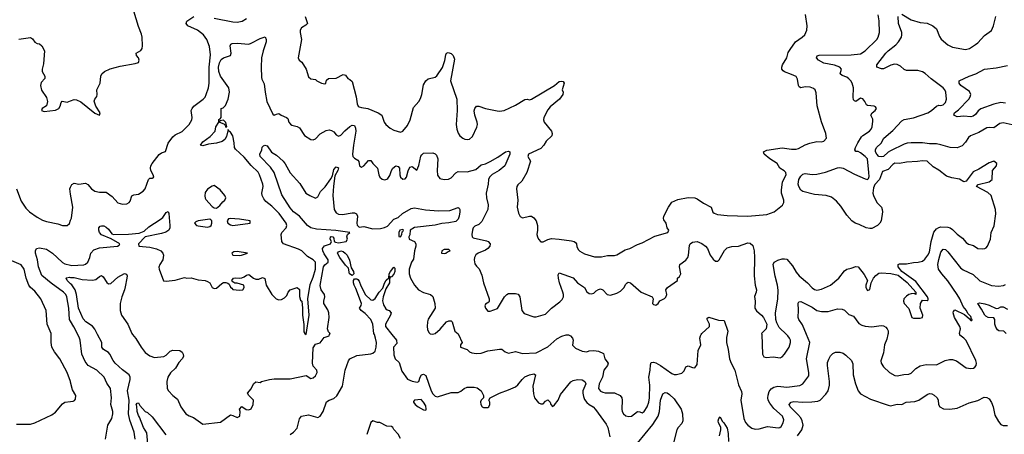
# Model space of a CAD drawing. Header units: inches. Extents: x 1384664 to 1536621, y 460766 to 646467.
# Tile 417 of 488: x 1459557 to 1468121, y 579131 to 582742. Entities that reach past the tile are written whole.
import ezdxf

# ---------------------------------------------------------------- set-up
doc = ezdxf.new("R2010")
doc.units = ezdxf.units.IN
doc.header["$MEASUREMENT"] = 0
for name, color, linetype in [('B4557', 7, 'Continuous'), ('B4558', 7, 'Continuous'), ('B4567', 7, 'Continuous'), ('B4568', 7, 'Continuous')]:
    doc.layers.add(name, color=color, linetype=linetype)

msp = doc.modelspace()

# ---------------------------------------------------------------- linework, layer by layer
at = {"layer": 'B4557', "color": 5, "elevation": 780}
for points in [[(1460000, 579586.4), (1459999.1, 579590), (1459969.7, 579670), (1459906, 579790), (1459859.1, 579850), (1459837.7, 579890), (1459832.4, 579930), (1459831.1, 580000)], [(1459530, 579219.5), (1459650, 579218.7), (1459690, 579230.4), (1459838, 579302), (1459870, 579324), (1459930, 579396), (1459948.7, 579410), (1460000, 579416.5)]]:
    msp.add_lwpolyline(points, dxfattribs=at)
at = {"layer": 'B4558', "color": 5}
for points, elevation in [([(1459550, 582573.7), (1459650, 582586.7), (1459670, 582576.3), (1459690, 582547.7), (1459710, 582535.5), (1459730, 582530.5), (1459750, 582515.5), (1459771.8, 582470), (1459763.6, 582356.4), (1459751.8, 582310), (1459753.4, 582290), (1459775.6, 582250), (1459775.8, 582230), (1459745.2, 582194.8), (1459739.1, 582170), (1459747, 582127), (1459790, 582063.8), (1459799.1, 582030), (1459790, 581993.2), (1459751.3, 581970), (1459746.8, 581950), (1459770, 581943), (1459870, 581953.1), (1459896.3, 581970), (1459909.7, 581990), (1459918.4, 582021.6), (1459927.8, 582032.2), (1459970, 582024.6), (1460000, 582035.4)], 820), ([(1459528.9, 581268.9), (1459570, 581161.3), (1459610, 581101.1), (1459643.7, 581070), (1459710, 581021.1), (1459755.8, 580995.8), (1459790, 580983.6), (1459890, 580964.9), (1459930.7, 580949.3), (1459970, 580949.4), (1459990, 580966.7), (1460000, 580994.8)], 780), ([(1460000, 581223.6), (1459992.1, 581267.9), (1460000, 581284.5)], 780), ([(1460000, 580115.9), (1459991, 580131), (1459984.9, 580230), (1459967.3, 580330), (1459957.2, 580350), (1459938, 580370), (1459830, 580446.5), (1459750, 580514.2), (1459719.9, 580590), (1459710.7, 580650), (1459694.8, 580710), (1459695.6, 580730), (1459702.7, 580750), (1459730, 580755.7), (1459790, 580743.1), (1459843.6, 580710), (1459882, 580670), (1459930, 580628.7), (1459950, 580617.1), (1460000, 580604)], 760), ([(1459831.1, 580000), (1459830.9, 580010), (1459794.8, 580090), (1459787, 580210), (1459740.8, 580310), (1459690, 580378.9), (1459650.6, 580410.6), (1459636.1, 580430), (1459612.4, 580490), (1459596.1, 580570), (1459570, 580608.2), (1459490, 580642.2)], 780), ([(1460000, 580442.5), (1459969.8, 580470), (1459961.1, 580490), (1459965, 580495), (1459990, 580498.6), (1460000, 580498.1)], 740)]:
    msp.add_lwpolyline(points, dxfattribs=dict(at, elevation=elevation))
at = {"layer": 'B4567', "color": 5}
for points, elevation in [([(1460304.2, 579090), (1460324.8, 579210), (1460358.2, 579270), (1460366.2, 579310), (1460367, 579330), (1460349.8, 579390), (1460355.5, 579450), (1460346.2, 579530), (1460315.9, 579575.9), (1460291.1, 579630), (1460227.8, 579690), (1460152, 579732), (1460126.5, 579766.5), (1460098.4, 579830), (1460082.8, 579950), (1460076.1, 579970), (1460061.5, 580000)], 760), ([(1460560.2, 579090), (1460553.6, 579150), (1460514.9, 579254.9), (1460502.3, 579310), (1460508.4, 579430), (1460496.2, 579510), (1460518, 579610), (1460517.6, 579630), (1460509.9, 579650), (1460450, 579692.2), (1460389, 579750), (1460370, 579773.3), (1460341.2, 579830), (1460330, 579842.9), (1460285.1, 579870), (1460271.6, 579890), (1460271.2, 579930), (1460234.2, 580000)], 740), ([(1460539.5, 580000), (1460566.9, 579966.9), (1460614, 579890), (1460650, 579844.9), (1460690, 579813.4), (1460730, 579801.1), (1460810, 579810.2), (1460830, 579819.6), (1460866, 579854), (1460890, 579863.9), (1460950, 579861.3), (1460970, 579846.7), (1460979.7, 579830), (1460980.7, 579810), (1460970.2, 579790), (1460942.4, 579757.6), (1460911.5, 579708.5), (1460870, 579666.4), (1460847.1, 579630), (1460836.1, 579590), (1460839.3, 579530), (1460850.3, 579510.3), (1460888.8, 579468.8), (1460930, 579437.3), (1460957.6, 579370), (1461003, 579310), (1461030, 579292.4), (1461070, 579277), (1461150, 579219.5), (1461303.3, 579236.7), (1461390, 579300.3), (1461410, 579296.4), (1461450, 579276.4), (1461471.1, 579290), (1461476, 579330), (1461469.5, 579350), (1461490, 579374), (1461527, 579347), (1461550, 579344.6), (1461570, 579352.7), (1461588.3, 579390), (1461591.1, 579430), (1461549, 579470), (1461538, 579490), (1461570, 579527.3), (1461590, 579570.8), (1461610, 579587.3), (1461650, 579583), (1461661.2, 579590), (1461730, 579608.3), (1461770, 579613.1), (1461910, 579614.1), (1462050, 579642.6), (1462090, 579618.7), (1462110, 579622), (1462130, 579640.5), (1462143.1, 579670), (1462141.3, 579690), (1462110, 579724), (1462102.7, 579750), (1462110, 579883), (1462130, 579916.5), (1462170.7, 579929.3), (1462205.7, 579974.3), (1462248, 579990), (1462253, 580000)], 740), ([(1461910, 579130.5), (1461938, 579150), (1461970, 579186), (1461990, 579266), (1462007, 579290), (1462070, 579300.3), (1462150, 579278.7), (1462170, 579288.5), (1462196.8, 579330), (1462225.6, 579414.4), (1462250, 579429.3), (1462290, 579443), (1462315, 579465), (1462364.4, 579550), (1462389, 579691), (1462416.5, 579770), (1462430, 579788.4), (1462490, 579817.7), (1462610, 579831.1), (1462630, 579837.8), (1462650, 579855.6), (1462658.9, 579890), (1462659.6, 579930), (1462653.2, 579970), (1462642, 580000)], 720), ([(1462793.9, 580000), (1462833.4, 579950), (1462836.8, 579923.2), (1462807.7, 579890), (1462810, 579822), (1462821.6, 579790), (1462857.7, 579757.7), (1462880.9, 579680.9), (1462931.3, 579611.3), (1462970, 579595.3), (1463014.6, 579585.4), (1463030, 579592), (1463040.9, 579630), (1463052.1, 579647.9), (1463070, 579655.5), (1463090, 579642.8), (1463135.2, 579510), (1463150, 579484.2), (1463170, 579464.9), (1463190, 579458.7), (1463310, 579494), (1463370, 579496.4), (1463394.3, 579505.7), (1463422.7, 579530), (1463450, 579543.1), (1463510, 579542.6), (1463534.7, 579534.7), (1463570.4, 579510.4), (1463590.8, 579470), (1463591, 579449), (1463570, 579428), (1463565.5, 579414.5), (1463568.8, 579390), (1463579.1, 579370), (1463590, 579364.6), (1463630, 579365.7), (1463638, 579370), (1463646.6, 579390), (1463646, 579410), (1463639, 579430), (1463648.7, 579450), (1463729, 579490), (1463810, 579518), (1463870, 579544.9), (1463890, 579562), (1463926.2, 579610), (1463949.4, 579630.6), (1463989.9, 579650.1), (1464030, 579656.9), (1464043, 579650), (1464021.5, 579550), (1464024.8, 579484.8), (1464033.4, 579450), (1464070, 579405.5), (1464090, 579395.5), (1464110, 579397.3), (1464130, 579418.8), (1464150.6, 579430.6), (1464170, 579411.3), (1464178, 579390), (1464190, 579374), (1464210, 579387.7), (1464239.7, 579430), (1464261.3, 579478.7), (1464350, 579589.2), (1464370, 579599.4), (1464410, 579609.6), (1464450, 579606.1), (1464472.8, 579590), (1464480.4, 579570), (1464456.4, 579510), (1464454.4, 579490), (1464459.5, 579459.5), (1464470, 579434.4), (1464490, 579407.7), (1464510, 579390.2), (1464544.4, 579370), (1464566.6, 579346.6), (1464658.3, 579218.3), (1464673.1, 579190), (1464691, 579110)], 720), ([(1463372.7, 580000), (1463406.8, 579930), (1463391.3, 579910), (1463392, 579890), (1463450, 579870.6), (1463470.8, 579850), (1463490, 579841.3), (1463530, 579836.1), (1463570, 579839.2), (1463630, 579857.7), (1463730, 579872.7), (1463750, 579872.7), (1463780.5, 579850), (1463810, 579838.5), (1463870, 579852.7), (1463930, 579835.8), (1464050, 579840.4), (1464150, 579894.1), (1464230, 579962.7), (1464273.7, 579986.3), (1464310, 579996.4), (1464330, 579996.4), (1464348.9, 579988.9), (1464364.9, 579970), (1464370, 579951.3), (1464366.5, 579906.5), (1464390, 579881.1), (1464450, 579854), (1464490, 579850.8), (1464510, 579858.8), (1464550, 579861), (1464590, 579854.8), (1464634.6, 579834.6), (1464647.4, 579790), (1464674.6, 579750), (1464670.3, 579730), (1464639, 579690), (1464625, 579630), (1464595.8, 579570), (1464591.1, 579530), (1464607.7, 579507.7), (1464630, 579497.4), (1464650, 579493.1), (1464730, 579491.9), (1464778.6, 579470), (1464793.1, 579450), (1464797.6, 579430), (1464793.4, 579350), (1464796.5, 579330), (1464808.1, 579310), (1464830, 579292.3), (1464854.7, 579285.3), (1464878, 579290), (1464930, 579328.8), (1464950, 579326.7), (1464970, 579318.4), (1464990, 579328.7), (1465015.7, 579370), (1465029.9, 579410.1), (1465035.8, 579450), (1465037.9, 579557.9), (1465027.9, 579630), (1465040.8, 579690), (1465042.8, 579737.2), (1465050, 579757), (1465070, 579760.2), (1465090, 579752.7), (1465130, 579730.1), (1465230, 579660.2), (1465250, 579653.2), (1465270, 579652.3), (1465315.3, 579664.7), (1465335.8, 579684.2), (1465350, 579719.1), (1465370, 579728.5), (1465410, 579712.2), (1465430, 579710.5), (1465450, 579738), (1465457.6, 579862.4), (1465480.9, 579910), (1465473.3, 579970), (1465478.7, 579990), (1465484.2, 580000)], 740), ([(1465710.7, 580000), (1465705, 579975.1), (1465705, 579930), (1465720.2, 579870), (1465732.2, 579790), (1465745, 579750), (1465777.3, 579690), (1465810, 579563), (1465834.6, 579505.4), (1465837.6, 579482.4), (1465830.6, 579429.4), (1465856.5, 579270), (1465870, 579232.7), (1465889.5, 579209.5), (1465925.4, 579185.4), (1465955.4, 579175.4), (1465990, 579178), (1466061.8, 579198.2), (1466152.7, 579187.3), (1466168.6, 579191.4), (1466179.6, 579200.4), (1466198.3, 579230), (1466204, 579256), (1466192.5, 579290), (1466116.2, 579356.2), (1466082.5, 579402.5), (1466068.5, 579430), (1466064.2, 579450), (1466066.5, 579473.5), (1466076.8, 579503.2), (1466093.7, 579526.3), (1466116.9, 579543.1), (1466150, 579551.7), (1466230, 579541), (1466342.5, 579557.5), (1466368.8, 579571.2), (1466419.7, 579640.2), (1466421.7, 579670), (1466400.4, 579790), (1466430.5, 579930), (1466401.7, 580000)], 740), ([(1466010.8, 580000), (1466019.1, 579830), (1466030, 579805.5), (1466050, 579801.6), (1466110, 579806.4), (1466170, 579796.4), (1466190, 579806), (1466210, 579828), (1466248.3, 579890), (1466261.7, 579930), (1466261.1, 579950), (1466252.8, 579970), (1466236.9, 579990), (1466226.5, 580000)], 760), ([(1467108.6, 580000), (1467099.8, 579960.2), (1467078, 579910), (1467070, 579842), (1467048.1, 579771.9), (1467050.3, 579750), (1467070, 579720.3), (1467123.1, 579670), (1467170, 579643.6), (1467190, 579639.5), (1467246.4, 579653.6), (1467290, 579654.9), (1467310, 579663.1), (1467350, 579704.6), (1467390, 579727), (1467440.4, 579739.6), (1467530, 579737.4), (1467605.6, 579774.4), (1467643.7, 579783.7), (1467670, 579782), (1467704, 579770), (1467788.4, 579710), (1467830, 579704.4), (1467852.6, 579707.4), (1467865.4, 579714.6), (1467876.7, 579730), (1467879.3, 579750), (1467874.1, 579774.1), (1467788.4, 579948.4), (1467770, 579968.9), (1467734.9, 579994.9), (1467733.6, 580000)], 740), ([(1466323, 579117), (1466360.2, 579170), (1466371.9, 579210), (1466362.8, 579250), (1466350, 579275), (1466325.1, 579305.1), (1466257.2, 579370), (1466251.1, 579390), (1466267.8, 579410), (1466290, 579417.6), (1466370, 579412.1), (1466447.1, 579412.8), (1466499.1, 579420.9), (1466518.7, 579430), (1466570, 579480.2), (1466589.9, 579510.1), (1466601.5, 579558.5), (1466601, 579590), (1466582, 579730), (1466583.9, 579756.1), (1466593.6, 579786.4), (1466610, 579814), (1466630, 579834.9), (1466653.5, 579846.5), (1466690, 579847.6), (1466718, 579838), (1466741.9, 579821.9), (1466793.1, 579773.1), (1466804, 579744), (1466805.6, 579650), (1466825.5, 579570), (1466848.5, 579510), (1466870, 579483.6), (1466957.4, 579437.4), (1467110, 579384.2), (1467130, 579379.3), (1467190, 579392.6), (1467230, 579390.4), (1467266, 579410), (1467342.8, 579417.2), (1467376.3, 579430), (1467450, 579478.5), (1467470, 579485.5), (1467490, 579482.4), (1467510, 579472.9), (1467536.5, 579450), (1467546.7, 579430), (1467548.4, 579390), (1467560.2, 579370), (1467592.4, 579352.4), (1467648, 579350), (1467710, 579358.2), (1467814.5, 579405.5), (1467890, 579426), (1467945.5, 579454.5), (1467970, 579452.9), (1467990, 579440.9), (1468010, 579407.2), (1468023.3, 579370), (1468039, 579299), (1468070, 579241.6), (1468090, 579217.1), (1468110, 579208.4), (1468150, 579208.4)], 720), ([(1460000, 579416.5), (1460020.9, 579419.1), (1460034.5, 579425.5), (1460043.2, 579436.8), (1460044.5, 579470), (1460017.7, 579517.7), (1460000, 579586.4)], 780), ([(1464930, 579055.2), (1465063.1, 579216.9), (1465110.5, 579290), (1465122.2, 579330), (1465130, 579427.3), (1465150, 579483), (1465170, 579496.4), (1465190, 579492), (1465210, 579478), (1465250, 579440.3), (1465311.7, 579351.7), (1465320.6, 579310), (1465323.5, 579250), (1465315.2, 579224.8), (1465284.9, 579190), (1465274, 579170), (1465243.4, 579056.6)], 720), ([(1460672.9, 579047.1), (1460663.6, 579143.6), (1460633.3, 579190), (1460600.2, 579280.2), (1460590, 579295.3), (1460579.7, 579330), (1460576.6, 579376.6), (1460570, 579388.7), (1460578, 579402), (1460590, 579404.7), (1460602, 579382), (1460650, 579331), (1460670, 579320.7), (1460710, 579282.8), (1460827.3, 579127.3)], 720), ([(1462870, 579096), (1462850, 579133.2), (1462812.3, 579172.3), (1462802.9, 579190), (1462790, 579198.9), (1462750, 579203.5), (1462690, 579234), (1462670, 579235.6), (1462630, 579249.5), (1462610, 579234.5), (1462575.2, 579130)], 720), ([(1465642.9, 579117.1), (1465656.2, 579170), (1465654.2, 579194.2), (1465636.2, 579230), (1465632.3, 579250), (1465639.3, 579270), (1465650, 579282.8), (1465666.6, 579246.6), (1465682.8, 579230), (1465710, 579184.7), (1465719.1, 579139.1), (1465721.7, 579070)], 720)]:
    msp.add_lwpolyline(points, dxfattribs=dict(at, elevation=elevation))
at = {"layer": 'B4567', "color": 5, "elevation": 720}
msp.add_lwpolyline([(1463050, 579433.2), (1462991.3, 579428.7), (1462982, 579418), (1462981, 579410), (1462997.3, 579390), (1463023, 579370), (1463070, 579344.6), (1463090, 579342), (1463093.5, 579350), (1463090, 579379.3), (1463070, 579412)], close=True, dxfattribs=at)
at = {"layer": 'B4568', "color": 5}
for points, elevation in [([(1460000, 582035.4), (1460030, 582046.3), (1460050, 582045.5), (1460090, 582026.3), (1460210, 581926.9), (1460250, 581910.8), (1460256.9, 581930), (1460220.3, 581990), (1460206.4, 582033.6), (1460209.7, 582050.3), (1460227.5, 582072.5), (1460231.2, 582090), (1460229.6, 582130), (1460256.2, 582190), (1460264, 582250), (1460271.8, 582270), (1460294.5, 582290), (1460344.9, 582315.1), (1460430, 582337.7), (1460560.5, 582359.5), (1460589.4, 582370), (1460597.6, 582390), (1460589.6, 582410), (1460572.7, 582430), (1460569, 582450), (1460610, 582474.4), (1460622, 582490), (1460625.1, 582514.9), (1460622.2, 582590), (1460617, 582617), (1460590, 582683.7), (1460550, 582815.3)], 820), ([(1460000, 581284.5), (1460010, 581305.5), (1460030, 581318), (1460070.2, 581310.2), (1460130, 581318.2), (1460150, 581307.9), (1460183.2, 581270), (1460212.2, 581250), (1460250, 581239.7), (1460310, 581239.5), (1460362.1, 581202.1), (1460410, 581148.4), (1460450, 581135.8), (1460490, 581137.8), (1460509.7, 581150), (1460518, 581162), (1460533.1, 581206.9), (1460550, 581217.1), (1460590, 581221.7), (1460631.2, 581250), (1460647.8, 581270), (1460677, 581350), (1460690, 581363), (1460710, 581363.1), (1460722.7, 581370), (1460718.7, 581390), (1460698.7, 581430), (1460695.3, 581450), (1460699, 581470), (1460710.4, 581490), (1460770, 581568.4), (1460790, 581584), (1460824.4, 581595.6), (1460850, 581668.1), (1460890, 581722), (1460910, 581739), (1460970, 581767.7), (1461030.9, 581830), (1461055.6, 581870), (1461058, 581890), (1461049.8, 581950), (1461056.3, 581970), (1461071.6, 581990), (1461153.3, 582050), (1461171.5, 582068.5), (1461180.4, 582090), (1461198.7, 582150), (1461204.4, 582190), (1461205, 582330), (1461217, 582437), (1461209.1, 582510), (1461185.2, 582570), (1461154.9, 582610), (1461104.2, 582650), (1461018.4, 582690), (1461004.8, 582710), (1461010.8, 582730), (1461072.5, 582770)], 780), ([(1462039.6, 582770), (1462060.3, 582710), (1462046.6, 582693.4), (1462009.3, 582670.7), (1461997.4, 582650), (1461996.9, 582630), (1462008.1, 582570), (1461980.5, 582410), (1461988.6, 582388.6), (1462010, 582371), (1462050, 582311), (1462070, 582244.7), (1462090, 582227.3), (1462130, 582222), (1462142, 582210), (1462182, 582190), (1462210, 582184), (1462219, 582190), (1462226, 582214), (1462242, 582230), (1462310, 582233.1), (1462370, 582266), (1462390, 582258.8), (1462410, 582230.7), (1462430, 582220.5), (1462450, 582202.8), (1462484.9, 582070), (1462492.7, 582010), (1462502, 581990), (1462510, 581983), (1462530, 581977.1), (1462584.7, 581970), (1462674.8, 581930), (1462706.8, 581910), (1462728.4, 581850), (1462741.6, 581830), (1462778, 581798), (1462810, 581779.5), (1462870, 581762.4), (1462890, 581770.4), (1462930, 581820.3), (1462954.4, 581870), (1462983.4, 581976.6), (1463029.4, 582030.6), (1463044.2, 582055.8), (1463054.9, 582090), (1463070, 582173.4), (1463088.4, 582210), (1463110, 582228.4), (1463170, 582242.4), (1463185.4, 582254.6), (1463233.7, 582326.3), (1463253.5, 582386.5), (1463263.9, 582436.1), (1463270, 582450.6), (1463284.4, 582455.6), (1463310, 582446.4), (1463328.2, 582430), (1463338.4, 582398.4), (1463304.6, 582210), (1463358.4, 582050), (1463361.3, 581950), (1463354.7, 581830), (1463358.2, 581790), (1463370, 581753.4), (1463386.4, 581730), (1463410, 581710.5), (1463430, 581702), (1463450, 581698.8), (1463470, 581702.8), (1463495.9, 581724.1), (1463534.5, 581805.5), (1463539.1, 581830), (1463537.3, 581850), (1463514.8, 581910), (1463509.8, 581949.8), (1463515.1, 581970), (1463530, 581988.2), (1463550, 581990.3), (1463610, 581969.2), (1463711.4, 581948.6), (1463730, 581945.7), (1463769.6, 581950.4), (1463870, 581997), (1463950, 582048), (1463970, 582050.8), (1463990, 582043.8), (1464010, 582049.1), (1464209.6, 582170), (1464250, 582202.4), (1464270, 582208), (1464284.5, 582204.5), (1464293, 582190), (1464276.3, 582130), (1464282.8, 582110), (1464280.7, 582090), (1464252.7, 582050), (1464170, 581983.5), (1464150, 581956.9), (1464114.9, 581890), (1464111.6, 581870), (1464120.2, 581850), (1464183.1, 581770), (1464188.2, 581750), (1464184.9, 581730), (1464134.8, 581685.2), (1464114.6, 581650), (1464090, 581621.7), (1463982, 581570), (1463976.4, 581550), (1463999.5, 581510), (1463967.4, 581410), (1463924.4, 581335.6), (1463890, 581305.1), (1463880.3, 581290), (1463876.9, 581270), (1463889.2, 581170), (1463885.2, 581110), (1463896.2, 581056.2), (1463909.1, 581029.1), (1463930, 581017.6), (1463990, 581030.3), (1464010, 581030.3), (1464030, 581017.3), (1464048, 580990), (1464060.5, 580950), (1464062, 580910), (1464056.3, 580870), (1464060.5, 580850), (1464070.7, 580830), (1464090, 580807.7), (1464110, 580806.7), (1464151.8, 580828.2), (1464184, 580836), (1464250, 580831.7), (1464356.4, 580816.4), (1464380.4, 580810), (1464390, 580802.6), (1464399.1, 580790), (1464403.8, 580763.8), (1464417.8, 580737.8), (1464430, 580725.5), (1464470, 580701.8), (1464555.9, 580675.9), (1464618, 580678), (1464670.9, 580689.1), (1464730, 580687.1), (1464750, 580693.8), (1464823.5, 580736.5), (1464865.1, 580750), (1464930, 580783.1), (1464970, 580797.6), (1465082.7, 580857.3), (1465195.3, 580890), (1465202, 580910), (1465189, 580930), (1465179, 580970), (1465159.6, 580999.6), (1465156.3, 581010), (1465160.4, 581030), (1465199.7, 581110), (1465230, 581154.3), (1465282.4, 581177.6), (1465370, 581194.1), (1465430, 581190.9), (1465450, 581182.1), (1465504.4, 581144.4), (1465570.1, 581110.1), (1465587, 581067), (1465597.4, 581057.4), (1465626.6, 581046.6), (1465710, 581035.5), (1465890, 581032.5), (1466054.1, 581045.9), (1466120.5, 581070), (1466192.2, 581127.8), (1466203.2, 581150), (1466202.8, 581170), (1466183.4, 581230), (1466181.6, 581258.4), (1466192.5, 581330), (1466224.5, 581390), (1466219.7, 581410), (1466205.7, 581425.7), (1466169.8, 581449.8), (1466144.7, 581490), (1466081.3, 581530), (1466031.6, 581570), (1466026.6, 581590), (1466054.6, 581605.4), (1466190, 581626.3), (1466270, 581613.7), (1466310, 581613.8), (1466330, 581619), (1466390, 581651.2), (1466430, 581666.7), (1466490, 581681.3), (1466530, 581679.3), (1466550, 581684.4), (1466573.6, 581710), (1466569.6, 581750), (1466530, 581853.2), (1466493.1, 581993.1), (1466485.1, 582105.1), (1466477, 582130), (1466462.7, 582142.7), (1466433.4, 582153.4), (1466390, 582158.3), (1466350, 582149.6), (1466336.6, 582156.6), (1466329.8, 582169.8), (1466323.3, 582223.3), (1466310, 582246), (1466270, 582265.7), (1466207.9, 582287.9), (1466196.1, 582296.1), (1466187.2, 582310), (1466186.2, 582330), (1466191.4, 582350), (1466228.8, 582410), (1466242.2, 582457.7), (1466257.2, 582482.8), (1466304.5, 582550), (1466362.6, 582590), (1466384.7, 582610), (1466395.8, 582630), (1466402.6, 582650), (1466405.3, 582690), (1466392.5, 582787.5)], 780), ([(1466226.5, 580000), (1466162.2, 580062.2), (1466142, 580102), (1466134.7, 580130), (1466131.8, 580190), (1466151.8, 580308.2), (1466152.6, 580387.4), (1466148.6, 580430), (1466127.3, 580507.3), (1466111.1, 580608.9), (1466120.5, 580630), (1466130, 580637.4), (1466150, 580647.6), (1466190, 580658.3), (1466210, 580660.3), (1466230, 580655.5), (1466278.6, 580598.6), (1466310, 580542.3), (1466336.1, 580510), (1466410.1, 580450.1), (1466450, 580405.8), (1466470, 580391.3), (1466490, 580387.3), (1466530, 580394.7), (1466610, 580428.8), (1466682.7, 580490), (1466730, 580554), (1466750, 580568.4), (1466790, 580577), (1466830, 580593), (1466850, 580590.6), (1466902.8, 580522.8), (1466932, 580470), (1466916, 580430), (1466916, 580410), (1466930, 580384.7), (1466950, 580392), (1466962, 580450), (1466982, 580490), (1467004.5, 580515.5), (1467030, 580534.8), (1467050, 580537.6), (1467132.9, 580532.9), (1467196.8, 580516.8), (1467274.6, 580454.6), (1467350.6, 580370), (1467350, 580348.7), (1467336.4, 580356.4), (1467310, 580355.3), (1467290, 580349), (1467270, 580335.1), (1467248.4, 580310), (1467243.8, 580290), (1467250.8, 580270), (1467290, 580226), (1467316, 580150), (1467330, 580143), (1467390, 580142), (1467409.2, 580150), (1467411.1, 580168.9), (1467389.7, 580230), (1467391.8, 580270), (1467410, 580299.1), (1467450, 580298), (1467457.7, 580302.3), (1467459.6, 580310), (1467452.3, 580330), (1467350, 580462.4), (1467228.9, 580548.9), (1467198.7, 580590), (1467199, 580610), (1467210, 580615.5), (1467270, 580615.8), (1467330, 580628.4), (1467370.7, 580630.7), (1467410, 580639.5), (1467430, 580655.8), (1467457, 580690), (1467470, 580718.4), (1467484.9, 580810), (1467508.3, 580891.7), (1467530, 580919.7), (1467550, 580932.4), (1467570, 580936.8), (1467630, 580934.7), (1467650, 580929.1), (1467670, 580915.8), (1467710, 580874.8), (1467758.6, 580838.6), (1467790, 580800.9), (1467810, 580788.3), (1467854.3, 580774.3), (1467890, 580750.3), (1467934.2, 580745.9), (1467951.5, 580748.5), (1467964.5, 580755.5), (1467976, 580770), (1467999.5, 580830), (1468007.6, 580890), (1468032.3, 580947.7), (1468046.3, 581050), (1468045.1, 581090), (1468007.7, 581210), (1467977.9, 581237.9), (1467879.5, 581290), (1467893.3, 581306.7), (1467990, 581329.3), (1468014.2, 581350), (1468018, 581430), (1468052, 581470), (1468056.2, 581490), (1468030, 581509.5), (1467990, 581496.9), (1467899.5, 581440.5), (1467850, 581416.8), (1467790, 581335.1), (1467770, 581329.5), (1467730, 581353.3), (1467663.5, 581363.5), (1467619.1, 581379.1), (1467550, 581432.7), (1467501.2, 581461.2), (1467450, 581509.1), (1467410, 581512.3), (1467365.9, 581505.9), (1467270, 581501.8), (1467210, 581489.8), (1467170, 581492.8), (1467150, 581481.1), (1467110, 581438), (1467060.7, 581419.3), (1467035.5, 581350), (1466994.4, 581305.6), (1466982.4, 581277.6), (1466978.6, 581230), (1466984.4, 581210), (1467011.3, 581151.3), (1467051.5, 581110), (1467059.6, 581090), (1467060.9, 581070), (1467048.9, 580990), (1467038.6, 580970), (1467017.8, 580950), (1466970, 580924), (1466950, 580922.9), (1466920.7, 580930), (1466859.2, 580959.2), (1466825.1, 580970), (1466795.6, 580990), (1466750, 581040.7), (1466699.3, 581119.3), (1466660.5, 581160.5), (1466617.2, 581197.2), (1466571, 581211), (1466470, 581220.3), (1466370, 581245.1), (1466350, 581256.9), (1466332.6, 581290), (1466328.8, 581310), (1466335, 581350), (1466350, 581379.6), (1466370, 581396.6), (1466390, 581402), (1466450, 581394.7), (1466490, 581396.2), (1466564.7, 581415.3), (1466670, 581452.7), (1466690, 581454.9), (1466718, 581450), (1466816.7, 581396.7), (1466910, 581356), (1466930, 581351.3), (1466940.4, 581359.6), (1466944.7, 581375.3), (1466942.9, 581410), (1466929.7, 581530), (1466912, 581550), (1466870, 581581.3), (1466850, 581594), (1466830, 581594), (1466820.9, 581610), (1466825.7, 581630), (1466845.6, 581670), (1466878.6, 581721.4), (1466890, 581734.2), (1466948.3, 581770), (1466962.8, 581790), (1466971.6, 581810), (1466978.6, 581858.6), (1466976.6, 581876.6), (1466959, 581910), (1466972.7, 581930), (1466997, 581950), (1467009.4, 581970), (1467002, 581982), (1466990, 581989.4), (1466930, 581994), (1466921, 582001), (1466907.8, 582030), (1466890, 582053.6), (1466870, 582058), (1466830, 582029.5), (1466816.6, 582036.6), (1466810, 582044), (1466806, 582066), (1466809.8, 582150), (1466798.3, 582190), (1466787, 582210), (1466770, 582227), (1466750, 582240.3), (1466710, 582256.9), (1466693.3, 582270), (1466704.7, 582310), (1466689.8, 582329.8), (1466644.8, 582344.8), (1466550, 582364.7), (1466504.7, 582390), (1466486.6, 582410), (1466493.9, 582426.1), (1466510, 582433), (1466790, 582436.8), (1466870, 582445.8), (1466910.9, 582470), (1467013.3, 582570), (1467024.6, 582590), (1467035.3, 582630), (1467033.5, 582733.5), (1467024.6, 582784.6)], 760), ([(1468190, 581825.1), (1468110, 581843.1), (1468083.2, 581836.8), (1468030, 581801.3), (1467990, 581804), (1467970, 581800.4), (1467900.7, 581759.3), (1467826.7, 581730), (1467810, 581716.9), (1467784.5, 581675.5), (1467755.8, 581644.2), (1467710, 581626), (1467650, 581628.6), (1467570, 581652.6), (1467530, 581659.8), (1467470, 581661.4), (1467410, 581669.8), (1467310, 581669.9), (1467274.6, 581665.4), (1467250, 581656.8), (1467130, 581599.9), (1467110, 581587.8), (1467070, 581552.1), (1467053.6, 581546.4), (1467030, 581550.7), (1467011.4, 581570), (1467000.7, 581590), (1466999.7, 581610), (1467010, 581628.2), (1467050, 581666), (1467072.2, 581710), (1467150, 581776.6), (1467230, 581861.2), (1467250, 581872.6), (1467330, 581886.6), (1467456.4, 581930), (1467487.8, 581950), (1467530, 581990.4), (1467550, 581996.4), (1467570, 581993.4), (1467590, 581999.6), (1467610, 582020.5), (1467618.5, 582050), (1467613.1, 582110), (1467604.8, 582130), (1467588, 582150), (1467485.8, 582225.8), (1467433.5, 582273.5), (1467410, 582287.5), (1467370, 582298.7), (1467270, 582300.7), (1467250, 582309.2), (1467218.7, 582338.7), (1467190, 582351.6), (1467166.6, 582353.4), (1467132.6, 582347.4), (1467070, 582315.6), (1467052.9, 582312.9), (1467012.3, 582330), (1467011.8, 582350), (1467091.2, 582450), (1467109.7, 582470), (1467176.6, 582523.4), (1467201.6, 582550), (1467227.1, 582590), (1467230.7, 582610), (1467228.2, 582630), (1467201.4, 582710), (1467197.7, 582770)], 740), ([(1467230, 582791), (1467310, 582742), (1467390, 582718.2), (1467450, 582711.5), (1467500.5, 582690), (1467530, 582663), (1467556.3, 582596.3), (1467572.4, 582572.4), (1467630, 582523.7), (1467670, 582503.1), (1467782, 582482), (1467819.3, 582490), (1467870, 582525.5), (1467890, 582540.5), (1467950, 582603.7), (1468010, 582648.7), (1468028, 582690), (1468047.7, 582770)], 740), ([(1461250, 582755), (1461410, 582722.9), (1461450, 582720.2), (1461491.6, 582728.4), (1461528.5, 582751.5)], 780), ([(1460000, 580604), (1460010, 580601.4), (1460114.2, 580605.8), (1460130, 580611.8), (1460150, 580630.4), (1460167.6, 580670), (1460176.8, 580710), (1460200.9, 580739.1), (1460250, 580754.8), (1460408.7, 580770), (1460422, 580778), (1460428.7, 580790), (1460354.2, 580834.2), (1460269.7, 580869.7), (1460251.6, 580890), (1460244.7, 580910), (1460244.7, 580930), (1460256.8, 580943.2), (1460270, 580947.9), (1460290, 580946.5), (1460310, 580936.3), (1460330, 580917.4), (1460358, 580878), (1460371.7, 580871.7), (1460504.5, 580875.5), (1460596.6, 580883.4), (1460640.1, 580899.9), (1460680.8, 580939.2), (1460779.2, 581000.8), (1460801.4, 581018.6), (1460830, 581062), (1460850, 581070.8), (1460854.9, 581054.9), (1460863.2, 580950), (1460863.2, 580930), (1460855.2, 580910), (1460827.1, 580892.9), (1460790, 580879.9), (1460648.1, 580851.9), (1460592, 580790), (1460594, 580770), (1460690, 580760.2), (1460746.5, 580746.5), (1460785.7, 580730), (1460802.7, 580710), (1460806.9, 580690), (1460801.3, 580650), (1460776, 580610), (1460767.6, 580587.6), (1460769.1, 580569.1), (1460809.2, 580469.2), (1460830, 580464.9), (1460910, 580473.4), (1460990, 580497.6), (1461010.3, 580490.3), (1461050, 580493.8), (1461110, 580476.1), (1461170, 580470.4), (1461190, 580462), (1461210.8, 580450), (1461230, 580411), (1461250, 580401), (1461270, 580402.8), (1461314, 580446), (1461330, 580453.4), (1461350, 580454), (1461367.7, 580447.7), (1461378, 580438), (1461390, 580412), (1461403.5, 580403.5), (1461410, 580392), (1461470, 580385.5), (1461498, 580390), (1461508.7, 580410), (1461508, 580430), (1461450, 580449), (1461428.9, 580448.9), (1461410, 580458), (1461402, 580470), (1461418, 580490), (1461430, 580494), (1461470, 580490.4), (1461490, 580494), (1461510, 580501.3), (1461530, 580517.1), (1461550, 580523), (1461590, 580491.8), (1461610, 580482), (1461638.2, 580481.8), (1461670, 580495.5), (1461688.1, 580488.1), (1461700.9, 580430), (1461750.3, 580350), (1461788.4, 580310), (1461810, 580303.6), (1461833.8, 580306.2), (1461859.3, 580320.7), (1461879.5, 580340.5), (1461892.3, 580370), (1461909, 580390), (1461970, 580410.8), (1461990, 580391), (1461990.2, 580330.2), (1462000.9, 580300.9), (1462010.3, 580290), (1462017.8, 580230), (1462018.1, 580170), (1462027.9, 580087.9), (1462030, 580024.7), (1462037.3, 580010), (1462050, 580000.5), (1462073.9, 580170), (1462062.3, 580310), (1462082.9, 580437.1), (1462110, 580500.8), (1462130, 580568.5), (1462130.3, 580630.3), (1462110, 580650.6), (1462060, 580680), (1462009.8, 580730), (1461983.6, 580743.6), (1461852, 580790), (1461842.8, 580802.8), (1461838.4, 580810), (1461832, 580870), (1461838.4, 580890), (1461875.8, 580930), (1461882, 580950), (1461875.5, 580970), (1461813.6, 581053.6), (1461750, 581119.2), (1461699.2, 581159.2), (1461681.5, 581181.5), (1461667.1, 581210), (1461664.4, 581230), (1461673.8, 581290), (1461671.6, 581310), (1461643.1, 581390), (1461630, 581413.1), (1461570, 581472.6), (1461510, 581545), (1461434.8, 581614.8), (1461425.9, 581630), (1461422.8, 581670), (1461410, 581729.5), (1461390, 581762.7), (1461372.9, 581772.9), (1461370, 581786), (1461356.3, 581723.7), (1461341.1, 581698.9), (1461318.7, 581681.3), (1461270, 581666.9), (1461200.8, 581659.2), (1461150, 581643.8), (1461129.8, 581649.8), (1461150, 581678.8), (1461214.2, 581725.8), (1461258.8, 581770), (1461264, 581810), (1461289.5, 581850), (1461290, 581874), (1461302, 581878), (1461308.4, 581891.6), (1461309.6, 581970), (1461325.6, 581974.4), (1461346.2, 581993.8), (1461370.5, 582049.5), (1461381.9, 582110), (1461376.8, 582150), (1461303.7, 582250), (1461288.4, 582290), (1461286.5, 582330), (1461294.5, 582365.5), (1461310, 582395.3), (1461330, 582410.4), (1461389.4, 582430.6), (1461395.1, 582450), (1461387, 582513), (1461394, 582530), (1461404.4, 582535.6), (1461450, 582538.3), (1461550, 582530.2), (1461570, 582536.3), (1461650, 582579.2), (1461692, 582592), (1461700.7, 582570), (1461699.8, 582550), (1461674, 582470), (1461661.3, 582410), (1461656.3, 582330), (1461659.7, 582239.7), (1461663, 582223), (1461684.9, 582184.9), (1461691.5, 582110), (1461705.4, 582030), (1461758, 581918), (1461770, 581910.8), (1461790, 581920.7), (1461810, 581924), (1461830.4, 581910.4), (1461878, 581890), (1461890, 581881), (1461898, 581850), (1461911.5, 581831.5), (1461923.8, 581823.8), (1461970, 581812.8), (1461990, 581801.3), (1462034.1, 581734.1), (1462090, 581698.8), (1462110, 581694.8), (1462130, 581704), (1462170, 581748), (1462221.5, 581778.5), (1462250, 581782.6), (1462270, 581777.7), (1462290, 581764.9), (1462310, 581738.4), (1462330, 581729.2), (1462350, 581737.3), (1462385.6, 581774.4), (1462430, 581811.3), (1462450, 581822.3), (1462470, 581820.4), (1462478.8, 581798.8), (1462479.8, 581770), (1462459.4, 581650), (1462451.8, 581571.8), (1462454.9, 581550), (1462470, 581534.9), (1462498.5, 581518.5), (1462505.7, 581505.7), (1462513.4, 581470), (1462530, 581458.4), (1462551.5, 581470), (1462590, 581516.3), (1462610, 581515.5), (1462629.2, 581489.2), (1462670.2, 581450.2), (1462679.8, 581390), (1462689.6, 581369.6), (1462710, 581353.5), (1462732.3, 581347.7), (1462750, 581352.3), (1462759.7, 581360.3), (1462775.8, 581384.2), (1462790.8, 581430), (1462802.4, 581450), (1462830, 581469), (1462850, 581462.4), (1462861.3, 581450), (1462862.7, 581390), (1462870.3, 581370), (1462890, 581352.9), (1462910, 581356.9), (1462921.8, 581370), (1462934.8, 581425.2), (1462950, 581458), (1462970, 581463.1), (1463010, 581432.7), (1463030, 581472.2), (1463046.3, 581553.7), (1463053.8, 581566.2), (1463070, 581579), (1463150, 581582), (1463170, 581574.2), (1463182, 581562), (1463194.2, 581530), (1463187.7, 581430), (1463190, 581386.8), (1463210, 581358.4), (1463250, 581350.3), (1463285.7, 581354.3), (1463310, 581364.4), (1463351, 581409), (1463370, 581420.3), (1463450, 581416.5), (1463523.4, 581436.6), (1463570, 581479.5), (1463610, 581488.2), (1463650, 581507), (1463715.6, 581544.4), (1463781.2, 581590), (1463810, 581596.3), (1463818.8, 581590), (1463819.3, 581570), (1463777, 581470), (1463728.2, 581430), (1463666.2, 581393.8), (1463642.7, 581370), (1463633.8, 581350), (1463632.7, 581310), (1463613.1, 581230), (1463616.2, 581190), (1463631.7, 581130), (1463629.3, 581090), (1463576.1, 580983.9), (1463550, 580959.8), (1463514.7, 580945.3), (1463500.5, 580930), (1463495.5, 580910), (1463490.6, 580870), (1463494, 580850), (1463502.6, 580842.6), (1463617, 580817), (1463632.7, 580810), (1463649.3, 580790), (1463645.7, 580770), (1463630, 580748.2), (1463610, 580734.1), (1463543.8, 580710), (1463524.8, 580695.2), (1463511.6, 580670), (1463510.3, 580650.3), (1463516.7, 580616.7), (1463530, 580594.8), (1463552.4, 580572.4), (1463577, 580517), (1463590.7, 580449.3), (1463641, 580310), (1463641, 580290), (1463636.8, 580283.2), (1463610, 580265.2), (1463603.1, 580250), (1463607.3, 580230), (1463630, 580202.8), (1463650, 580202.4), (1463713.4, 580226.6), (1463775, 580330), (1463795.1, 580350), (1463810, 580356.4), (1463870, 580357.8), (1463891.6, 580351.6), (1463906.9, 580330), (1463924.6, 580210), (1463944.4, 580184.4), (1464030, 580154.5), (1464050, 580153.5), (1464130, 580177.2), (1464181.8, 580230), (1464255.3, 580284.7), (1464274.2, 580305.8), (1464286, 580330), (1464287.6, 580350), (1464282.6, 580370), (1464252.1, 580450), (1464242.1, 580490), (1464241.3, 580518.7), (1464250, 580537.1), (1464370, 580495), (1464410.2, 580450), (1464470.1, 580410.1), (1464490, 580371.8), (1464510, 580357.8), (1464530, 580355.8), (1464550, 580361.1), (1464570, 580382), (1464590, 580393.4), (1464610, 580397.6), (1464630, 580390.4), (1464667.5, 580347.5), (1464695.5, 580344.5), (1464750, 580360.7), (1464782, 580378), (1464812.6, 580407.4), (1464830, 580439.7), (1464841.5, 580450), (1464850, 580455.3), (1464870, 580450.2), (1464961.8, 580370), (1465059.3, 580330), (1465066.4, 580310), (1465062, 580270), (1465070, 580260.7), (1465090, 580257.3), (1465109, 580270), (1465125.6, 580294.4), (1465165.7, 580314.3), (1465175.8, 580324.2), (1465186.3, 580350), (1465178.4, 580390), (1465191.8, 580410), (1465277.2, 580470), (1465279, 580490), (1465294.9, 580505.1), (1465306.3, 580530), (1465295.1, 580590), (1465298.9, 580610), (1465350, 580648.9), (1465367.4, 580670), (1465374.8, 580690), (1465383.5, 580776.5), (1465389.8, 580790.2), (1465410, 580806), (1465450, 580809), (1465490, 580792.9), (1465521.6, 580770), (1465538.7, 580750), (1465563.8, 580690), (1465590, 580656.3), (1465610, 580639.1), (1465630, 580639.1), (1465639.5, 580650), (1465687.9, 580732), (1465710, 580754.4), (1465750, 580767), (1465810, 580768.8), (1465890, 580797.7), (1465910, 580795.6), (1465934.3, 580774.3), (1465944.4, 580730), (1465948, 580670), (1465944.2, 580510), (1465954.6, 580430), (1465964.4, 580390), (1465963, 580370), (1465949, 580331), (1465954, 580290), (1465951.5, 580230), (1465965.3, 580205.3), (1466010.1, 580170.1), (1466026.5, 580150), (1466054.7, 580090), (1466051, 580049), (1466010.3, 580009.7), (1466010.8, 580000)], 760), ([(1468130, 582014.3), (1468090, 582021.1), (1468030, 582006.9), (1467915.5, 581964.5), (1467892.9, 581947.2), (1467870, 581916.3), (1467850, 581903.1), (1467830, 581896.9), (1467770, 581900.7), (1467710, 581895.6), (1467681.2, 581910), (1467686.3, 581930), (1467722.8, 581957.2), (1467811.4, 582048.6), (1467825.2, 582070), (1467829.9, 582090), (1467817.8, 582117.8), (1467743.5, 582170), (1467727.6, 582190), (1467728.7, 582210), (1467815.1, 582250), (1467871.8, 582270), (1467947.9, 582312.1), (1468050, 582324.1), (1468150, 582342.6)], 720), ([(1462253, 580000), (1462258, 580010), (1462242.4, 580022.4), (1462235.8, 580050), (1462249.1, 580150), (1462246.5, 580190), (1462236.7, 580216.7), (1462203.5, 580270), (1462202.9, 580290), (1462211.5, 580330), (1462209.6, 580350), (1462180.7, 580390), (1462170, 580426), (1462199.9, 580590), (1462210, 580607.3), (1462241.1, 580630), (1462239.8, 580650), (1462204.3, 580704.3), (1462193.2, 580730), (1462191.6, 580750), (1462206.9, 580773.1), (1462260.5, 580790), (1462269.7, 580810), (1462258.7, 580830), (1462259.3, 580850), (1462267.3, 580852.7), (1462280.7, 580850), (1462290, 580838.8), (1462292.2, 580810), (1462303.2, 580803.2), (1462330, 580800.2), (1462395.3, 580810), (1462408.7, 580830), (1462402, 580850), (1462408, 580870), (1462428, 580890), (1462306.6, 580906.6), (1462138.1, 580918.1), (1462090, 580929.1), (1462060.7, 580950), (1461991.8, 581031.8), (1461938.7, 581070), (1461910, 581103.1), (1461836.8, 581216.8), (1461770.8, 581410.8), (1461739.1, 581459.1), (1461649.7, 581550), (1461645.1, 581570), (1461663.6, 581610), (1461667.3, 581632.7), (1461677.2, 581642.8), (1461690, 581648.4), (1461710, 581644.2), (1461748.5, 581588.5), (1461790, 581560.9), (1461850, 581508.9), (1461867.2, 581487.2), (1461909.6, 581409.6), (1461994.8, 581314.8), (1462045.6, 581230), (1462079.5, 581210), (1462130, 581188.7), (1462150, 581199.5), (1462173, 581247), (1462214.7, 581285.3), (1462263.6, 581356.4), (1462277.3, 581382.7), (1462290, 581437.6), (1462310, 581461.3), (1462330, 581453.4), (1462325.3, 581430), (1462297.6, 581382.4), (1462286.4, 581293.6), (1462281.6, 581210), (1462292.2, 581090), (1462310, 581060.5), (1462330, 581048.7), (1462366.3, 581046.3), (1462450, 581060.8), (1462470, 581059), (1462485.2, 581050), (1462496.6, 581030), (1462489.4, 580970), (1462492, 580952), (1462510, 580935.5), (1462550, 580941.6), (1462630, 580922), (1462696.3, 580923.7), (1462729, 580931), (1462755.6, 580944.4), (1462810, 581003.8), (1462850, 581020.7), (1462885.7, 581054.3), (1462962.4, 581097.6), (1462990, 581104.9), (1463085.4, 581085.4), (1463201.2, 581078.8), (1463298.9, 581081.1), (1463370, 581106.2), (1463379.3, 581099.3), (1463385.4, 581090), (1463386.3, 581070), (1463379.6, 581030), (1463370, 581006.1), (1463350, 580985.8), (1463290, 580971.9), (1463230, 580966.3), (1463170, 580953.6), (1462990, 580931.8), (1462953.6, 580910), (1462951.7, 580868.3), (1462943.1, 580850), (1462944.2, 580830), (1462990.1, 580810.1), (1463001.7, 580790), (1463002.1, 580770), (1462991.5, 580730), (1462983.7, 580656.3), (1462964.4, 580630), (1462945, 580570), (1462944.6, 580530), (1462955.1, 580490), (1462990, 580431.3), (1463027.3, 580390), (1463070, 580365.8), (1463129.2, 580349.2), (1463151.5, 580331.5), (1463168.2, 580270), (1463170.3, 580230), (1463110, 580132.7), (1463103.9, 580110), (1463100.2, 580070), (1463104.8, 580044.8), (1463116.8, 580016.8), (1463127.7, 580007.7), (1463150, 580003.8), (1463170, 580010.4), (1463213.8, 580046.2), (1463270, 580110.3), (1463290, 580119.5), (1463310, 580119.1), (1463319.1, 580110), (1463342, 580030), (1463370, 580005.5), (1463372.7, 580000)], 740), ([(1460000, 580994.8), (1460006.6, 581013.4), (1460020.2, 581110), (1460000, 581223.6)], 780), ([(1467733.6, 580000), (1467731.1, 580010), (1467738.5, 580050), (1467733.8, 580070), (1467689, 580150), (1467676.9, 580190), (1467678.6, 580201.4), (1467690, 580216), (1467773.4, 580173.4), (1467818, 580138), (1467830, 580122.8), (1467837.2, 580122.8), (1467842, 580130), (1467836, 580136), (1467830, 580158), (1467803.6, 580183.6), (1467792.4, 580210), (1467763.7, 580243.7), (1467733.5, 580310), (1467710, 580347.8), (1467630, 580467), (1467576.2, 580530), (1467549.9, 580570), (1467541.6, 580610), (1467550, 580654.9), (1467570, 580718.4), (1467590, 580744.4), (1467610, 580741.1), (1467630, 580721.7), (1467740, 580580), (1467763.7, 580563.7), (1467850, 580523.8), (1467908.9, 580468.9), (1468010, 580428.5), (1468070, 580420.9), (1468114, 580426), (1468130, 580437.3)], 740), ([(1460000, 580498.1), (1460030, 580496.4), (1460099.4, 580479.4), (1460190, 580472.6), (1460219.4, 580480.6), (1460250, 580504.4), (1460270, 580513), (1460282, 580502), (1460314, 580454), (1460330, 580443), (1460350, 580446), (1460410, 580498.7), (1460470, 580530.4), (1460486.8, 580526.8), (1460492.3, 580512.3), (1460490.3, 580490.3), (1460475.9, 580415.9), (1460470, 580389.6), (1460444.3, 580330), (1460431.7, 580270), (1460431.8, 580210), (1460442.9, 580170), (1460498.5, 580090), (1460531.3, 580010), (1460539.5, 580000)], 740), ([(1462642, 580000), (1462638.3, 580010), (1462629.4, 580090), (1462612.3, 580132.3), (1462562.5, 580182.5), (1462527.6, 580210), (1462513.6, 580230), (1462526, 580254), (1462528.7, 580271.3), (1462481.8, 580401.8), (1462465, 580430), (1462460.2, 580450), (1462461.6, 580470), (1462470, 580484.2), (1462490, 580484.9), (1462499.6, 580479.6), (1462510, 580466.4), (1462524.5, 580424.5), (1462566.2, 580346.2), (1462610, 580301.6), (1462630, 580300.2), (1462650, 580313.8), (1462683.5, 580370), (1462714.8, 580405.2), (1462730, 580446.4), (1462746, 580474), (1462767.3, 580492.7), (1462771.5, 580530), (1462781.4, 580550), (1462810, 580587.7), (1462819.2, 580579.2), (1462818.9, 580550), (1462810, 580525.1), (1462790, 580503.7), (1462781.2, 580501.2), (1462774, 580506), (1462778, 580498), (1462773, 580487), (1462774, 580450), (1462742.6, 580397.4), (1462718, 580330), (1462712.4, 580292.4), (1462720.3, 580260.3), (1462743, 580223), (1462754, 580214), (1462771, 580210), (1462787.3, 580190), (1462781.6, 580170), (1462739.7, 580090), (1462738.6, 580070), (1462793.9, 580000)], 720), ([(1460234.2, 580000), (1460210, 580045.8), (1460190, 580071.7), (1460131.4, 580110), (1460110, 580135.9), (1460069.2, 580229.2), (1460051.4, 580350), (1460040.5, 580390), (1460011.7, 580431.7), (1460000, 580442.5)], 740), ([(1466401.7, 580000), (1466366.1, 580086.1), (1466332.4, 580130), (1466326.9, 580150), (1466331.1, 580211.1), (1466328, 580272), (1466333.6, 580286.4), (1466350, 580287.7), (1466450, 580237.5), (1466490.1, 580210.1), (1466530, 580200.1), (1466590, 580200.4), (1466670, 580224.3), (1466710, 580222.2), (1466731.7, 580211.7), (1466770, 580174.6), (1466810, 580158.9), (1466857, 580097), (1466880.5, 580080.5), (1466910, 580073.1), (1466970, 580067.5), (1467050, 580078.4), (1467070, 580074.8), (1467090, 580063.8), (1467102.3, 580050), (1467110, 580032), (1467110.6, 580009.4), (1467108.6, 580000)], 740), ([(1468138.2, 580010), (1468116.4, 580030), (1468073.7, 580033.7), (1468061.2, 580041.2), (1468045.8, 580065.8), (1468039.7, 580090), (1468038.6, 580130), (1468030, 580146.2), (1467980.9, 580150), (1467960.4, 580160.4), (1467950.6, 580170), (1467922.5, 580222.5), (1467889.6, 580270), (1467904.2, 580275.8), (1467951.2, 580268.8), (1467990, 580256.9), (1468050, 580226.2), (1468070, 580230.2), (1468090, 580240.8), (1468110, 580240.9), (1468150, 580220.6)], 720), ([(1460061.5, 580000), (1460028.2, 580068.2), (1460000, 580115.9)], 760), ([(1465484.2, 580000), (1465490, 580010.5), (1465555.6, 580070), (1465555.6, 580090), (1465536.2, 580130), (1465537.2, 580142.8), (1465550, 580152.2), (1465634.5, 580125.5), (1465683.6, 580123.6), (1465717.6, 580030), (1465710.7, 580000)], 740)]:
    msp.add_lwpolyline(points, dxfattribs=dict(at, elevation=elevation))
for points, elevation in [([(1461330, 581866), (1461298, 581862), (1461294, 581850), (1461334, 581834), (1461343.6, 581823.6), (1461350, 581806), (1461358, 581810), (1461350, 581846)], 760), ([(1461250, 581297.2), (1461230, 581293.2), (1461190, 581267.3), (1461170, 581237.2), (1461166.9, 581206.9), (1461169, 581189), (1461176.1, 581176.1), (1461230, 581116.3), (1461250, 581102.4), (1461270, 581101.6), (1461296.6, 581123.4), (1461323.3, 581156.7), (1461342, 581170), (1461349.2, 581190), (1461341.2, 581210), (1461300.1, 581260.1)], 780), ([(1461210, 581003.6), (1461110, 580989.7), (1461090, 580981.3), (1461078.7, 580970), (1461096.3, 580950), (1461110, 580946.3), (1461190, 580934), (1461210, 580940.2), (1461221.7, 580950), (1461229.7, 580970), (1461229.4, 580990), (1461220.2, 581000.2)], 780), ([(1461388.6, 581011.4), (1461372.3, 581007.7), (1461363.1, 580990), (1461367.2, 580970), (1461390, 580954.9), (1461410, 580949.5), (1461562.7, 580970), (1461562.7, 580990), (1461470, 581006.1)], 780), ([(1462890, 580915.1), (1462864.7, 580910), (1462856, 580890), (1462854, 580854), (1462870, 580852), (1462882, 580870), (1462884.7, 580895.3), (1462890, 580898), (1462894, 580910)], 740), ([(1461450, 580724.6), (1461420.1, 580719.9), (1461401.7, 580710), (1461410.7, 580690), (1461470, 580688.4), (1461485.2, 580690), (1461537.2, 580710)], 780), ([(1462450, 580513.3), (1462427, 580530), (1462417.8, 580577.8), (1462390, 580604.4), (1462341.6, 580670), (1462322.2, 580710), (1462330, 580721.7), (1462350, 580729.2), (1462370, 580723.5), (1462388.9, 580710), (1462404.6, 580690), (1462426.6, 580646.6), (1462440.2, 580580.2), (1462459.1, 580550), (1462463.1, 580530)], 720), ([(1463290, 580742), (1463250, 580742), (1463228, 580730), (1463224.9, 580710), (1463250, 580707.2), (1463264, 580710), (1463278.6, 580721.4), (1463302, 580730)], 760)]:
    msp.add_lwpolyline(points, close=True, dxfattribs=dict(at, elevation=elevation))

doc.saveas('drawing.dxf')
